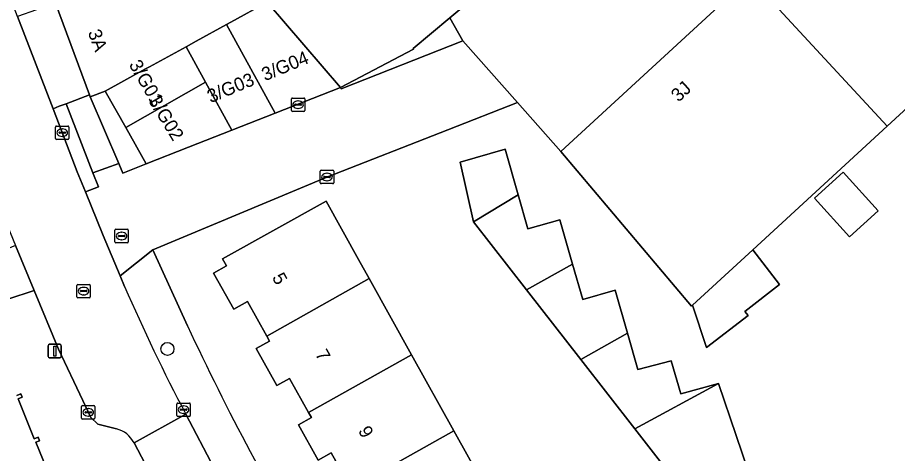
# Model space of a CAD drawing. Extents: x 159499 to 160349, y 382524 to 383273.
# Drawn here: x 159787.4 to 159853.2, y 383080.1 to 383112.7 of the extents above; entities that cross this region are included whole.
import ezdxf

# ---------------------------------------------------------------- set-up
doc = ezdxf.new("R2010")
doc.units = 0
for name, color, linetype in [('IMGEO_Boom', 7, 'Continuous'), ('IMGEO_Brandkraan', 7, 'Continuous'), ('IMGEO_Erf', 7, 'Continuous'), ('IMGEO_Kolk', 7, 'Continuous'), ('IMGEO_Lichtmast', 7, 'Continuous'), ('IMGEO_Pand', 7, 'Continuous'), ('IMGEO_Pand_nummerreeks', 7, 'Continuous'), ('IMGEO_Rijbaan_lokaal_open', 7, 'Continuous'), ('IMGEO_Rioolput', 7, 'Continuous'), ('IMGEO_Voetpad_open', 7, 'Continuous')]:
    doc.layers.add(name, color=color, linetype=linetype)

msp = doc.modelspace()

# ---------------------------------------------------------------- linework, layer by layer
at = {"layer": 'IMGEO_Boom'}
msp.add_circle((159798.623, 383087.882), 0.489, dxfattribs=at)
at = {"layer": 'IMGEO_Brandkraan'}
for p, q in [((159794.697, 383095.904), (159794.697, 383096.756)), ((159794.772, 383096.83), (159795.624, 383096.83)), ((159794.956, 383096.324), (159794.956, 383096.336)), ((159794.999, 383096.373), (159795.397, 383096.373)), ((159795.185, 383096.61), (159795.21, 383096.61)), ((159795.44, 383096.336), (159795.44, 383096.324)), ((159795.698, 383096.756), (159795.698, 383095.904)), ((159795.624, 383095.83), (159794.772, 383095.83)), ((159795.394, 383096.287), (159794.996, 383096.287)), ((159795.208, 383096.05), (159795.183, 383096.05))]:
    msp.add_line(p, q, dxfattribs=at)
for points in [[(159794.697, 383095.904), (159794.697, 383096.756)], [(159794.772, 383096.83), (159795.624, 383096.83)], [(159795.698, 383096.756), (159795.698, 383095.904)], [(159795.624, 383095.83), (159794.772, 383095.83)]]:
    msp.add_lwpolyline(points, dxfattribs=at)
for centre, radius, start, end in [((159794.774, 383096.754), 0.0765, 91.55205, 178.44795), ((159794.774, 383096.754), 0.0765, 91.55205, 178.44795), ((159794.996, 383096.333), 0.0403, 85.87752, 175.75265), ((159794.993, 383096.323), 0.0366, 178.93798, 274.71019), ((159795.397, 383096.33), 0.043, 264.86636, 352.45326), ((159795.401, 383096.335), 0.0386, 1.73085, 96.63898), ((159795.622, 383096.754), 0.0765, 1.55205, 88.44795), ((159795.622, 383096.754), 0.0765, 1.55205, 88.44795), ((159794.774, 383095.906), 0.0765, 181.55205, 268.44795), ((159794.774, 383095.906), 0.0765, 181.55205, 268.44795), ((159795.622, 383095.906), 0.0765, 271.55205, 358.44795), ((159795.622, 383095.906), 0.0765, 271.55205, 358.44795)]:
    msp.add_arc(centre, radius, start, end, dxfattribs=at)
for centre, major_axis, ratio, start_param, end_param in [((159795.184, 383096.33), (-0.387, 0.002), 0.722429, 4.712389, 7.853982), ((159795.209, 383096.33), (-0.39, 0.002), 0.717154, 1.570796, 4.712389)]:
    msp.add_ellipse(centre, major_axis=major_axis, ratio=ratio, start_param=start_param, end_param=end_param, dxfattribs=at)
at = {"layer": 'IMGEO_Erf'}
for points in [[(159866.864, 383117.803), (159852.451, 383104.542), (159842.412, 383095.306), (159844.419, 383092.704), (159841.816, 383090.696), (159842.056, 383090.385), (159838.951, 383087.99), (159837.898, 383091.152), (159837.827, 383091.087), (159828.063, 383102.657), (159824.809, 383106.323), (159819.598, 383104.282), (159810.558, 383100.742), (159797.531, 383095.301), (159800.127, 383089.616)], [(159838.659, 383075.395), (159833.588, 383081.906), (159829.541, 383087.102), (159825.495, 383092.297), (159821.53, 383097.388), (159820.534, 383101.864), (159823.898, 383102.825), (159824.867, 383099.414), (159825.593, 383096.856), (159827.986, 383097.532), (159828.937, 383094.233), (159829.697, 383091.594), (159832.123, 383092.268), (159833.032, 383089.065), (159833.802, 383086.354), (159836.3, 383087.006), (159837.037, 383084.535), (159839.843, 383085.304), (159842.482, 383077.529)], [(159812.374, 383077.447), (159810.884, 383080.122), (159809.899, 383079.573), (159808.432, 383082.206), (159809.401, 383082.747), (159809.189, 383083.127), (159807.765, 383085.683), (159806.801, 383085.145), (159805.254, 383087.92), (159806.255, 383088.478), (159806.056, 383088.835), (159804.612, 383091.426), (159803.586, 383090.854), (159802.083, 383093.552), (159803.045, 383094.088), (159802.75, 383094.616), (159810.493, 383098.93), (159812.926, 383094.563), (159813.717, 383093.144), (159816.886, 383087.456), (159820.056, 383081.768), (159823.225, 383076.079)]]:
    msp.add_lwpolyline(points, dxfattribs=at)
for points in [[(159820.717, 383110.933), (159819.75, 383112.651), (159817.005, 383110.365), (159817.035, 383110.295), (159811.575, 383107.437), (159811.632, 383107.331)], [(159851.781, 383098.207), (159849.637, 383096.264), (159847.018, 383099.153), (159849.163, 383101.096)]]:
    msp.add_lwpolyline(points, close=True, dxfattribs=at)
msp.add_arc((159979.023, 383172.959), 197.357, 204.9797, 211.08738, dxfattribs=at)
at = {"layer": 'IMGEO_Kolk'}
for p, q in [((159807.899, 383105.725), (159807.899, 383106.577)), ((159807.974, 383106.651), (159808.826, 383106.651)), ((159808.201, 383106.194), (159808.599, 383106.194)), ((159808.387, 383106.431), (159808.412, 383106.431)), ((159808.9, 383106.577), (159808.9, 383105.725)), ((159808.826, 383105.651), (159807.974, 383105.651)), ((159808.158, 383106.145), (159808.158, 383106.157)), ((159808.596, 383106.108), (159808.198, 383106.108)), ((159808.41, 383105.871), (159808.385, 383105.871)), ((159808.642, 383106.157), (159808.642, 383106.145)), ((159790.255, 383103.63), (159790.255, 383104.482)), ((159790.33, 383104.556), (159791.182, 383104.556)), ((159790.743, 383104.336), (159790.768, 383104.336)), ((159791.256, 383104.482), (159791.256, 383103.63)), ((159791.182, 383103.556), (159790.33, 383103.556)), ((159790.514, 383104.05), (159790.514, 383104.062)), ((159790.952, 383104.013), (159790.554, 383104.013)), ((159790.557, 383104.099), (159790.955, 383104.099)), ((159790.766, 383103.776), (159790.741, 383103.776)), ((159790.998, 383104.062), (159790.998, 383104.05)), ((159810.06, 383100.319), (159810.06, 383101.171)), ((159810.135, 383101.245), (159810.987, 383101.245)), ((159810.548, 383101.025), (159810.573, 383101.025)), ((159811.061, 383101.171), (159811.061, 383100.319)), ((159810.987, 383100.245), (159810.135, 383100.245)), ((159810.319, 383100.739), (159810.319, 383100.751)), ((159810.757, 383100.702), (159810.359, 383100.702)), ((159810.362, 383100.788), (159810.76, 383100.788)), ((159810.571, 383100.465), (159810.546, 383100.465)), ((159810.803, 383100.751), (159810.803, 383100.739)), ((159799.411, 383083.839), (159800.263, 383083.839)), ((159792.201, 383082.717), (159792.201, 383083.569)), ((159792.276, 383083.643), (159793.128, 383083.643)), ((159792.46, 383083.137), (159792.46, 383083.149)), ((159792.503, 383083.186), (159792.901, 383083.186)), ((159792.689, 383083.423), (159792.714, 383083.423)), ((159792.944, 383083.149), (159792.944, 383083.137)), ((159793.202, 383083.569), (159793.202, 383082.717)), ((159799.336, 383082.913), (159799.336, 383083.765)), ((159799.595, 383083.333), (159799.595, 383083.345)), ((159800.033, 383083.296), (159799.635, 383083.296)), ((159799.638, 383083.382), (159800.036, 383083.382)), ((159799.824, 383083.619), (159799.849, 383083.619)), ((159800.079, 383083.345), (159800.079, 383083.333)), ((159800.337, 383083.765), (159800.337, 383082.913)), ((159793.128, 383082.643), (159792.276, 383082.643)), ((159792.898, 383083.1), (159792.5, 383083.1)), ((159792.712, 383082.863), (159792.687, 383082.863)), ((159800.263, 383082.839), (159799.411, 383082.839)), ((159799.847, 383083.059), (159799.822, 383083.059))]:
    msp.add_line(p, q, dxfattribs=at)
for points in [[(159807.899, 383105.725), (159807.899, 383106.577)], [(159807.974, 383106.651), (159808.826, 383106.651)], [(159808.9, 383106.577), (159808.9, 383105.725)], [(159808.826, 383105.651), (159807.974, 383105.651)], [(159790.255, 383103.63), (159790.255, 383104.482)], [(159790.33, 383104.556), (159791.182, 383104.556)], [(159791.256, 383104.482), (159791.256, 383103.63)], [(159791.182, 383103.556), (159790.33, 383103.556)], [(159810.06, 383100.319), (159810.06, 383101.171)], [(159810.135, 383101.245), (159810.987, 383101.245)], [(159811.061, 383101.171), (159811.061, 383100.319)], [(159810.987, 383100.245), (159810.135, 383100.245)], [(159799.411, 383083.839), (159800.263, 383083.839)], [(159792.201, 383082.717), (159792.201, 383083.569)], [(159792.276, 383083.643), (159793.128, 383083.643)], [(159793.202, 383083.569), (159793.202, 383082.717)], [(159799.336, 383082.913), (159799.336, 383083.765)], [(159800.337, 383083.765), (159800.337, 383082.913)], [(159793.128, 383082.643), (159792.276, 383082.643)], [(159800.263, 383082.839), (159799.411, 383082.839)]]:
    msp.add_lwpolyline(points, dxfattribs=at)
for centre, radius, start, end in [((159807.976, 383106.575), 0.0765, 91.55205, 178.44795), ((159807.976, 383106.575), 0.0765, 91.55205, 178.44795), ((159808.198, 383106.154), 0.0403, 85.87752, 175.75265), ((159808.603, 383106.156), 0.0386, 1.73085, 96.63898), ((159808.824, 383106.575), 0.0765, 1.55205, 88.44795), ((159808.824, 383106.575), 0.0765, 1.55205, 88.44795), ((159807.976, 383105.727), 0.0765, 181.55205, 268.44795), ((159807.976, 383105.727), 0.0765, 181.55205, 268.44795), ((159808.195, 383106.144), 0.0366, 178.93798, 274.71019), ((159808.599, 383106.151), 0.043, 264.86636, 352.45326), ((159808.824, 383105.727), 0.0765, 271.55205, 358.44795), ((159808.824, 383105.727), 0.0765, 271.55205, 358.44795), ((159790.332, 383104.48), 0.0765, 91.55205, 178.44795), ((159790.332, 383104.48), 0.0765, 91.55205, 178.44795), ((159791.18, 383104.48), 0.0765, 1.55205, 88.44795), ((159791.18, 383104.48), 0.0765, 1.55205, 88.44795), ((159790.332, 383103.632), 0.0765, 181.55205, 268.44795), ((159790.332, 383103.632), 0.0765, 181.55205, 268.44795), ((159790.554, 383104.059), 0.0403, 85.87752, 175.75265), ((159790.551, 383104.049), 0.0366, 178.93798, 274.71019), ((159790.955, 383104.056), 0.043, 264.86636, 352.45326), ((159790.959, 383104.061), 0.0386, 1.73085, 96.63898), ((159791.18, 383103.632), 0.0765, 271.55205, 358.44795), ((159791.18, 383103.632), 0.0765, 271.55205, 358.44795), ((159810.137, 383101.169), 0.0765, 91.55205, 178.44795), ((159810.137, 383101.169), 0.0765, 91.55205, 178.44795), ((159810.985, 383101.169), 0.0765, 1.55205, 88.44795), ((159810.985, 383101.169), 0.0765, 1.55205, 88.44795), ((159810.137, 383100.321), 0.0765, 181.55205, 268.44795), ((159810.137, 383100.321), 0.0765, 181.55205, 268.44795), ((159810.359, 383100.748), 0.0403, 85.87752, 175.75265), ((159810.356, 383100.738), 0.0366, 178.93798, 274.71019), ((159810.76, 383100.745), 0.043, 264.86636, 352.45326), ((159810.764, 383100.75), 0.0386, 1.73085, 96.63898), ((159810.985, 383100.321), 0.0765, 271.55205, 358.44795), ((159810.985, 383100.321), 0.0765, 271.55205, 358.44795), ((159799.413, 383083.763), 0.0765, 91.55205, 178.44795), ((159799.413, 383083.763), 0.0765, 91.55205, 178.44795), ((159800.261, 383083.763), 0.0765, 1.55205, 88.44795), ((159800.261, 383083.763), 0.0765, 1.55205, 88.44795), ((159792.278, 383083.567), 0.0765, 91.55205, 178.44795), ((159792.278, 383083.567), 0.0765, 91.55205, 178.44795), ((159792.5, 383083.146), 0.0403, 85.87752, 175.75265), ((159792.497, 383083.136), 0.0366, 178.93798, 274.71019), ((159792.901, 383083.143), 0.043, 264.86636, 352.45326), ((159792.905, 383083.148), 0.0386, 1.73085, 96.63898), ((159793.126, 383083.567), 0.0765, 1.55205, 88.44795), ((159793.126, 383083.567), 0.0765, 1.55205, 88.44795), ((159799.635, 383083.342), 0.0403, 85.87752, 175.75265), ((159799.632, 383083.332), 0.0366, 178.93798, 274.71019), ((159800.036, 383083.339), 0.043, 264.86636, 352.45326), ((159800.04, 383083.344), 0.0386, 1.73085, 96.63898), ((159792.278, 383082.719), 0.0765, 181.55205, 268.44795), ((159792.278, 383082.719), 0.0765, 181.55205, 268.44795), ((159793.126, 383082.719), 0.0765, 271.55205, 358.44795), ((159793.126, 383082.719), 0.0765, 271.55205, 358.44795), ((159799.413, 383082.915), 0.0765, 181.55205, 268.44795), ((159799.413, 383082.915), 0.0765, 181.55205, 268.44795), ((159800.261, 383082.915), 0.0765, 271.55205, 358.44795), ((159800.261, 383082.915), 0.0765, 271.55205, 358.44795)]:
    msp.add_arc(centre, radius, start, end, dxfattribs=at)
for centre, major_axis, ratio, start_param, end_param in [((159808.386, 383106.151), (-0.387, 0.002), 0.722429, 4.712389, 7.853982), ((159808.411, 383106.151), (-0.39, 0.002), 0.717154, 1.570796, 4.712389), ((159790.742, 383104.056), (-0.387, 0.002), 0.722429, 4.712389, 7.853982), ((159790.767, 383104.056), (-0.39, 0.002), 0.717154, 1.570796, 4.712389), ((159810.547, 383100.745), (-0.387, 0.002), 0.722429, 4.712389, 7.853982), ((159810.572, 383100.745), (-0.39, 0.002), 0.717154, 1.570796, 4.712389), ((159792.688, 383083.143), (-0.387, 0.002), 0.722429, 4.712389, 7.853982), ((159792.713, 383083.143), (-0.39, 0.002), 0.717154, 1.570796, 4.712389), ((159799.823, 383083.339), (-0.387, 0.002), 0.722429, 4.712389, 7.853982), ((159799.848, 383083.339), (-0.39, 0.002), 0.717154, 1.570796, 4.712389)]:
    msp.add_ellipse(centre, major_axis=major_axis, ratio=ratio, start_param=start_param, end_param=end_param, dxfattribs=at)
at = {"layer": 'IMGEO_Lichtmast'}
for p, q in [((159789.696, 383087.329), (159789.696, 383088.129)), ((159789.696, 383088.129), (159789.696, 383087.329)), ((159789.796, 383088.229), (159790.586, 383088.229)), ((159790.586, 383088.229), (159789.796, 383088.229)), ((159790.686, 383088.129), (159790.686, 383087.329)), ((159790.686, 383087.329), (159790.686, 383088.129)), ((159790.586, 383087.229), (159789.796, 383087.229)), ((159789.796, 383087.229), (159790.586, 383087.229))]:
    msp.add_line(p, q, dxfattribs=at)
msp.add_lwpolyline([(159790.116, 383088.104), (159790.266, 383088.104), (159790.266, 383087.354), (159790.116, 383087.354), (159790.116, 383088.104)], dxfattribs=at)
for centre, start, end in [((159789.796, 383088.129), 90, 180), ((159789.796, 383088.129), 90, 180), ((159790.586, 383088.129), 0, 90), ((159790.586, 383088.129), 360, 90), ((159789.796, 383087.329), 180, 270), ((159789.796, 383087.329), 180, 270), ((159790.586, 383087.329), 270, 0), ((159790.586, 383087.329), 270, 0)]:
    msp.add_arc(centre, 0.1, start, end, dxfattribs=at)
at = {"layer": 'IMGEO_Pand'}
for points in [[(159819.185, 383125.016), (159818.244, 383126.331), (159810.452, 383137.218), (159808.018, 383135.617), (159805.132, 383133.72), (159803.527, 383132.489), (159801.473, 383130.913), (159800.889, 383130.465), (159801.669, 383129.525), (159796.257, 383125.035), (159795.973, 383124.799), (159802.101, 383118.421), (159806.078, 383113.81), (159811.575, 383107.437), (159817.035, 383110.295), (159817.005, 383110.365), (159819.75, 383112.651), (159825.39, 383117.349)], [(159856.801, 383129.073), (159853.447, 383132.681), (159842.37, 383122.504), (159838.687, 383119.121), (159842.011, 383115.506), (159842.194, 383115.675), (159852.451, 383104.542), (159866.864, 383117.803), (159856.653, 383128.937)], [(159803.048, 383112.147), (159803.361, 383112.319), (159806.078, 383113.81), (159802.101, 383118.421), (159798.453, 383117.107), (159790.177, 383113.912), (159790.24, 383113.743), (159792.802, 383106.89), (159792.854, 383106.75), (159793.957, 383107.162), (159796.987, 383108.824), (159797.28, 383108.984), (159800.018, 383110.485), (159800.763, 383110.894)], [(159852.451, 383104.542), (159842.194, 383115.675), (159842.011, 383115.506), (159828.063, 383102.657), (159837.827, 383091.087), (159837.898, 383091.152), (159841.507, 383094.473), (159842.412, 383095.306)], [(159806.684, 383105.518), (159811.575, 383107.437), (159806.078, 383113.81), (159803.361, 383112.319), (159803.048, 383112.147)], [(159800.018, 383110.485), (159801.467, 383107.844), (159803.44, 383104.245), (159806.684, 383105.518), (159803.048, 383112.147), (159800.763, 383110.894)], [(159800.018, 383110.485), (159797.28, 383108.984), (159796.987, 383108.824), (159793.957, 383107.162), (159795.501, 383104.449), (159801.467, 383107.844)], [(159795.501, 383104.449), (159797.045, 383101.736), (159800.197, 383102.973), (159803.44, 383104.245), (159801.467, 383107.844)], [(159821.53, 383097.388), (159824.867, 383099.414), (159823.898, 383102.825), (159820.534, 383101.864)], [(159851.781, 383098.207), (159849.163, 383101.096), (159847.018, 383099.153), (159849.637, 383096.264)], [(159806.056, 383088.835), (159813.717, 383093.144), (159812.926, 383094.563), (159810.493, 383098.93), (159802.75, 383094.616), (159803.045, 383094.088), (159802.083, 383093.552), (159803.586, 383090.854), (159804.612, 383091.426)], [(159821.53, 383097.388), (159825.495, 383092.297), (159828.937, 383094.233), (159827.986, 383097.532), (159825.593, 383096.856), (159824.867, 383099.414)], [(159842.412, 383095.306), (159841.507, 383094.473), (159837.898, 383091.152), (159838.951, 383087.99), (159842.056, 383090.385), (159841.816, 383090.696), (159844.419, 383092.704)], [(159828.937, 383094.233), (159825.495, 383092.297), (159829.541, 383087.102), (159833.032, 383089.065), (159832.123, 383092.268), (159829.697, 383091.594)], [(159806.056, 383088.835), (159806.255, 383088.478), (159805.254, 383087.92), (159806.801, 383085.145), (159807.765, 383085.683), (159809.189, 383083.127), (159816.886, 383087.456), (159813.717, 383093.144)], [(159829.541, 383087.102), (159833.588, 383081.906), (159839.843, 383085.304), (159837.037, 383084.535), (159836.3, 383087.006), (159833.802, 383086.354), (159833.032, 383089.065)], [(159820.056, 383081.768), (159816.886, 383087.456), (159809.189, 383083.127), (159809.401, 383082.747), (159808.432, 383082.206), (159809.899, 383079.573), (159810.884, 383080.122), (159812.374, 383077.447)], [(159839.843, 383085.304), (159833.588, 383081.906), (159838.659, 383075.395), (159839.135, 383075.609), (159842.482, 383077.529)], [(159823.225, 383076.079), (159820.056, 383081.768), (159812.374, 383077.447), (159812.55, 383077.131), (159811.6, 383076.601), (159813.113, 383073.887), (159814.11, 383074.442), (159815.59, 383071.786)]]:
    msp.add_lwpolyline(points, close=True, dxfattribs=at)
msp.add_lwpolyline([(159786.569, 383075.708), (159791.014, 383077.997), (159790.823, 383078.468), (159789.92, 383078.103), (159788.784, 383080.907), (159789.063, 383081.02), (159788.953, 383081.292), (159788.659, 383081.173), (159787.453, 383084.154), (159787.758, 383084.277), (159787.658, 383084.523), (159787.357, 383084.401)], dxfattribs=at)
at = {"layer": 'IMGEO_Rijbaan_lokaal_open'}
for points in [[(159787.42, 383112.738), (159786.637, 383114.776), (159781.272, 383129.409), (159779.368, 383134.611), (159778.611, 383136.792), (159772.581, 383134.709), (159774.207, 383130.173), (159779.295, 383116.33), (159780.557, 383112.866), (159781.723, 383109.665), (159782.266, 383108.252), (159784.675, 383101.976), (159785.579, 383099.622), (159787.251, 383095.622), (159788.654, 383092.265), (159790.487, 383087.878), (159792.286, 383084.017), (159792.884, 383082.767), (159793.423, 383082.246), (159794.818, 383081.903)], [(159825.39, 383117.349), (159819.75, 383112.651), (159820.717, 383110.933), (159824.809, 383106.323), (159828.063, 383102.657), (159842.011, 383115.506)], [(159795.425, 383092.546), (159795.082, 383093.36), (159793.821, 383096.376), (159792.491, 383099.637), (159791.877, 383101.142), (159790.069, 383105.847), (159787.42, 383112.738)], [(159796.131, 383080.86), (159800.003, 383083.01)]]:
    msp.add_lwpolyline(points, dxfattribs=at)
for points in [[(159819.598, 383104.282), (159824.809, 383106.323), (159820.717, 383110.933), (159811.632, 383107.331), (159811.575, 383107.437), (159806.684, 383105.518), (159803.44, 383104.245), (159800.197, 383102.973), (159797.045, 383101.736), (159795.294, 383101.035), (159794.991, 383101.744), (159793.05, 383101.066), (159793.46, 383100.015), (159792.491, 383099.637), (159793.821, 383096.376), (159795.082, 383093.36), (159797.531, 383095.301), (159810.558, 383100.742)], [(159798.193, 383076.895), (159802.113, 383078.956), (159800.003, 383083.01), (159796.131, 383080.86), (159798.041, 383077.237), (159798.136, 383077.024)]]:
    msp.add_lwpolyline(points, close=True, dxfattribs=at)
for centre, radius, start, end in [((159917.948, 383145.499), 133.476, 203.37359, 207.91546), ((159794.321, 383079.93), 2.035, 27.20315, 75.87212)]:
    msp.add_arc(centre, radius, start, end, dxfattribs=at)
at = {"layer": 'IMGEO_Rioolput'}
for p, q in [((159791.854, 383091.786), (159791.854, 383092.638)), ((159791.929, 383092.712), (159792.781, 383092.712)), ((159792.342, 383092.492), (159792.367, 383092.492)), ((159792.855, 383092.638), (159792.855, 383091.786)), ((159792.781, 383091.712), (159791.929, 383091.712)), ((159792.113, 383092.206), (159792.113, 383092.218)), ((159792.551, 383092.169), (159792.153, 383092.169)), ((159792.156, 383092.255), (159792.554, 383092.255)), ((159792.365, 383091.932), (159792.34, 383091.932)), ((159792.597, 383092.218), (159792.597, 383092.206))]:
    msp.add_line(p, q, dxfattribs=at)
for points in [[(159791.854, 383091.786), (159791.854, 383092.638)], [(159791.929, 383092.712), (159792.781, 383092.712)], [(159792.855, 383092.638), (159792.855, 383091.786)], [(159792.781, 383091.712), (159791.929, 383091.712)]]:
    msp.add_lwpolyline(points, dxfattribs=at)
for centre, radius, start, end in [((159791.931, 383092.636), 0.0765, 91.55205, 178.44795), ((159791.931, 383092.636), 0.0765, 91.55205, 178.44795), ((159792.779, 383092.636), 0.0765, 1.55205, 88.44795), ((159792.779, 383092.636), 0.0765, 1.55205, 88.44795), ((159791.931, 383091.788), 0.0765, 181.55205, 268.44795), ((159791.931, 383091.788), 0.0765, 181.55205, 268.44795), ((159792.153, 383092.215), 0.0403, 85.87752, 175.75265), ((159792.15, 383092.205), 0.0366, 178.93798, 274.71019), ((159792.554, 383092.212), 0.043, 264.86636, 352.45326), ((159792.558, 383092.217), 0.0386, 1.73085, 96.63898), ((159792.779, 383091.788), 0.0765, 271.55205, 358.44795), ((159792.779, 383091.788), 0.0765, 271.55205, 358.44795)]:
    msp.add_arc(centre, radius, start, end, dxfattribs=at)
for centre, major_axis, ratio, start_param, end_param in [((159792.341, 383092.212), (-0.387, 0.002), 0.722429, 4.712389, 7.853982), ((159792.366, 383092.212), (-0.39, 0.002), 0.717154, 1.570796, 4.712389)]:
    msp.add_ellipse(centre, major_axis=major_axis, ratio=ratio, start_param=start_param, end_param=end_param, dxfattribs=at)
at = {"layer": 'IMGEO_Voetpad_open'}
for points in [[(159790.533, 383106.031), (159791.039, 383106.223), (159792.802, 383106.89), (159790.24, 383113.743), (159787.42, 383112.738), (159790.069, 383105.847)], [(159792.854, 383106.75), (159792.802, 383106.89), (159791.039, 383106.223), (159793.05, 383101.066), (159794.991, 383101.744)], [(159795.501, 383104.449), (159793.957, 383107.162), (159792.854, 383106.75), (159794.991, 383101.744), (159795.294, 383101.035), (159797.045, 383101.736)], [(159791.039, 383106.223), (159790.533, 383106.031), (159790.069, 383105.847), (159791.877, 383101.142), (159792.491, 383099.637), (159793.46, 383100.015), (159793.05, 383101.066)], [(159788.654, 383092.265), (159787.251, 383095.622), (159783.452, 383094.039), (159784.696, 383090.967)]]:
    msp.add_lwpolyline(points, close=True, dxfattribs=at)
for points in [[(159800.127, 383089.616), (159797.531, 383095.301), (159795.082, 383093.36), (159795.425, 383092.546)], [(159794.818, 383081.903), (159793.423, 383082.246), (159792.884, 383082.767), (159792.286, 383084.017), (159790.487, 383087.878), (159788.654, 383092.265), (159784.696, 383090.967)], [(159787.357, 383084.401), (159787.658, 383084.523), (159787.758, 383084.277), (159787.453, 383084.154), (159788.659, 383081.173), (159788.953, 383081.292), (159789.063, 383081.02), (159788.784, 383080.907), (159789.92, 383078.103), (159790.823, 383078.468), (159791.014, 383077.997), (159792.252, 383078.545), (159795.809, 383071.794)], [(159800.003, 383083.01), (159802.113, 383078.956), (159806.004, 383071.942)], [(159798.193, 383076.895), (159798.136, 383077.024), (159798.041, 383077.237), (159796.131, 383080.86)]]:
    msp.add_lwpolyline(points, dxfattribs=at)
for centre, radius, start, end in [((159917.948, 383145.499), 133.476, 203.37359, 207.91546), ((159979.023, 383172.959), 197.357, 204.9797, 211.08738), ((159794.321, 383079.93), 2.035, 27.20315, 75.87212)]:
    msp.add_arc(centre, radius, start, end, dxfattribs=at)

# ---------------------------------------------------------------- texts
at = {"layer": 'IMGEO_Pand_nummerreeks'}
for s, rotation, p in [('3A', 290.50022, (159792.656, 383111.565)), ('3/G04', 22.38014, (159805.923, 383107.901)), ('3/G01', 299.99508, (159795.714, 383109.149)), ('3/G03', 22.59256, (159801.856, 383106.258)), ('3J', 42.65098, (159836.857, 383106.299)), ('3/G02', 301.39027, (159797.161, 383106.466)), ('5', 299.35053, (159806.421, 383093.228)), ('7', 299.35053, (159809.642, 383087.501)), ('9', 299.35053, (159812.862, 383081.773))]:
    msp.add_text(s, height=1, rotation=rotation, dxfattribs=at).set_placement(p)

doc.saveas('drawing.dxf')
